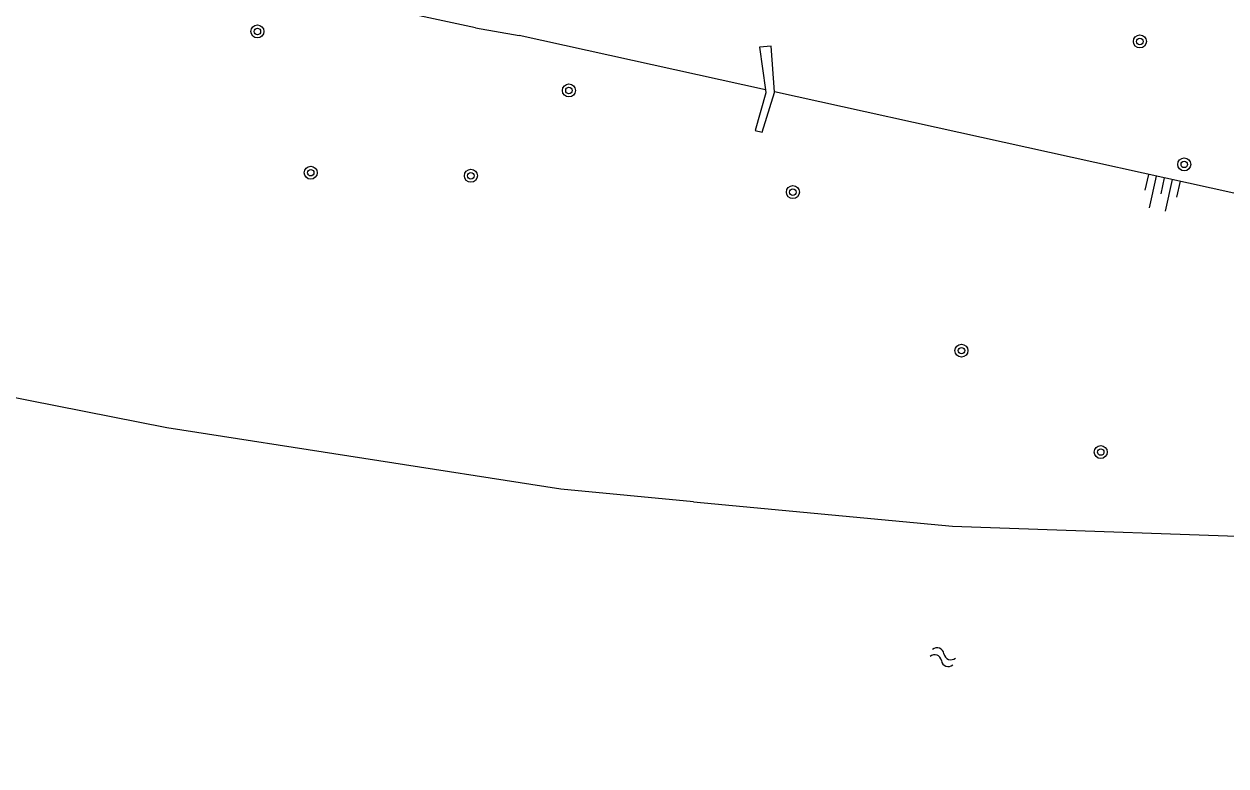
# Model space of a CAD drawing. Extents: x 131000 to 133014, y 396499 to 399001.
# Drawn here: x 131958.7 to 132032.8, y 397410.8 to 397456.6 of the extents above; entities that cross this region are included whole.
import ezdxf

# ---------------------------------------------------------------- set-up
doc = ezdxf.new("R2010")
doc.units = 0
for name, color, linetype in [('gg-knt-BGT kruinlijn', 7, 'Continuous'), ('gg-kntw-beschoeiing', 7, 'Continuous'), ('gt-afsc-boombescherming', 7, 'Continuous'), ('gt-symb-boom', 7, 'Continuous'), ('gt-symb-talud symbool', 7, 'Continuous'), ('gt-symb-watersymbool', 7, 'Continuous')]:
    doc.layers.add(name, color=color, linetype=linetype)

# ---------------------------------------------------------------- blocks, each defined once
blk = doc.blocks.new('gt0-BOOM')
at = {"layer": 'gt-symb-boom'}
for radius in [0.4, 0.2]:
    blk.add_circle((0, 0), radius, dxfattribs=at)
blk = doc.blocks.new('gt0-TALUD_1')
at = {"layer": 'gt-symb-talud symbool'}
for p, q in [((0, -1), (0, 0)), ((-1, -1), (-1, 0)), ((-0.5, -2), (-0.5, 0)), ((0.5, -2), (0.5, 0)), ((1, -1), (1, 0))]:
    blk.add_line(p, q, dxfattribs=at)
blk = doc.blocks.new('gt0-WA')
at = {"layer": 'gt-symb-watersymbool'}
for centre, start, end in [((-0.323, 0.022), 28.07249, 151.92751), ((0.427, 0.422), 208.07248, 331.92751), ((-0.323, -0.428), 28.07249, 151.92751), ((0.427, -0.028), 208.07248, 331.92751)]:
    blk.add_arc(centre, 0.425, start, end, dxfattribs=at)

msp = doc.modelspace()

# ---------------------------------------------------------------- linework, layer by layer
at = {"layer": 'gg-knt-BGT kruinlijn'}
for p, q in [((131986.56, 397456.33), (131863.66, 397482.738)), ((131986.56, 397456.33), (131989.25, 397455.86)), ((132004.438, 397452.507), (131989.25, 397455.86))]:
    msp.add_line(p, q, dxfattribs=at)
msp.add_lwpolyline([(132092.546, 397376.159), (132098.87, 397384.26), (132103.33, 397395.5), (132101.5, 397414.26), (132093.061, 397429.22), (132075.82, 397436.75), (132004.991, 397452.385)], dxfattribs=at)
at = {"layer": 'gg-kntw-beschoeiing'}
for points in [[(132000, 397427.098), (131991.82, 397427.87), (131967.52, 397431.66), (131923.4, 397440.38), (131895.83, 397447.26), (131871.63, 397454.78), (131858.01, 397459.64), (131848.41, 397463.41), (131828.6, 397472.8), (131812.97, 397479.66)], [(132000, 397427.098), (131991.82, 397427.87), (131967.52, 397431.66), (131923.4, 397440.38), (131895.83, 397447.26), (131871.63, 397454.78), (131858.01, 397459.64), (131848.41, 397463.41), (131828.6, 397472.8), (131812.97, 397479.66)], [(132000, 397427.098), (132015.98, 397425.59), (132038.189, 397424.799)], [(132000, 397427.098), (132015.98, 397425.59), (132038.189, 397424.799)]]:
    msp.add_lwpolyline(points, dxfattribs=at)
at = {"layer": 'gt-afsc-boombescherming'}
for points in [[(132004.991, 397452.385), (132004.8, 397455.188), (132004.083, 397455.143), (132004.438, 397452.507)], [(132004.438, 397452.507), (132004.464, 397452.314), (132003.806, 397449.996)], [(132003.806, 397449.996), (132004.235, 397449.902), (132004.994, 397452.345), (132004.991, 397452.385)]]:
    msp.add_lwpolyline(points, dxfattribs=at)

# ---------------------------------------------------------------- block references
at = {"layer": 'gt-symb-boom'}
for p in [(131973.11, 397456.106), (132027.534, 397455.488), (131992.324, 397452.463), (132030.269, 397447.905), (131976.4, 397447.392), (131986.277, 397447.201), (132006.133, 397446.194), (132016.53, 397436.414), (132025.118, 397430.16)]:
    msp.add_blockref('gt0-BOOM', p, dxfattribs=at)
at = {"layer": 'gt-symb-talud symbool', "xscale": 1.0003769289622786, "yscale": 1.000376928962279, "rotation": -12.410774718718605}
msp.add_blockref('gt0-TALUD_1', (132029.052, 397447.074), dxfattribs=at)
at = {"layer": 'gt-symb-watersymbool', "rotation": -20.374899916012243}
msp.add_blockref('gt0-WA', (132015.326, 397417.525), dxfattribs=at)

doc.saveas('drawing.dxf')
